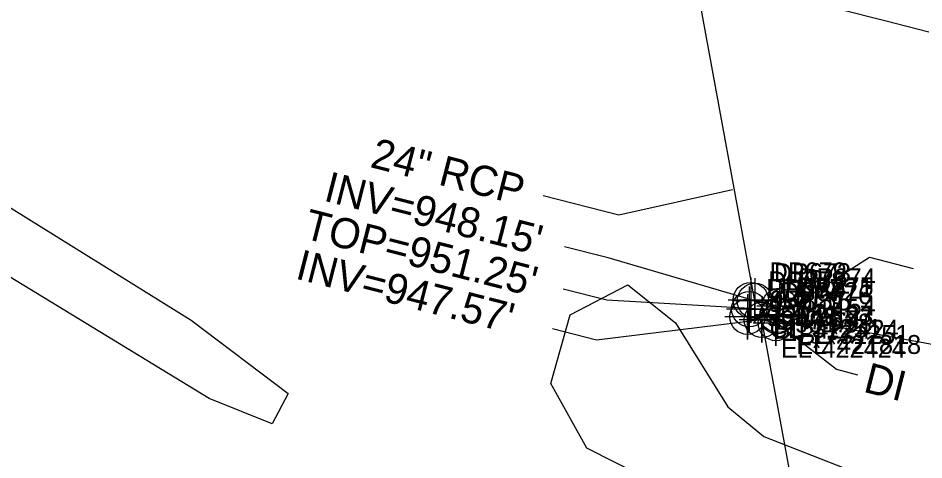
# Model space of a CAD drawing. Extents: x 1182322 to 1186765, y 572295 to 575411.
# Drawn here: x 1184083.8 to 1184203.8, y 574053.4 to 574112 of the extents above; entities that cross this region are included whole.
import ezdxf

# ---------------------------------------------------------------- set-up
doc = ezdxf.new("R2010")
doc.units = 0
for name, color, linetype in [('Exist Roads EOP', 7, 'Continuous'), ('Exist Structure Minor Drop Inlet', 7, 'Continuous'), ('Exist Structure Minor Drop Inlet Cogo Comment', 7, 'Continuous'), ('Exist Structure Minor Drop Inlet Cogo Elevation', 7, 'Continuous'), ('Exist Structure Minor Drop Inlet Cogo Number', 7, 'Continuous'), ('Exist Structure Minor Drop Inlet Cogo Point CELL', 7, 'Continuous'), ('Exist Structure Minor Drop Inlet Leader', 7, 'Continuous'), ('Exist Structure Minor Drop Inlet Text', 7, 'Continuous'), ('Exist Structure Minor Drop Inlet Top Elevation', 7, 'Continuous'), ('Exist Structure Minor Pipes RCP 18 Inch', 7, 'Continuous'), ('Exist Structure Minor Pipes RCP 18 Inch Cogo Comment', 7, 'Continuous'), ('Exist Structure Minor Pipes RCP 18 Inch Cogo Elevation', 7, 'Continuous'), ('Exist Structure Minor Pipes RCP 18 Inch Cogo Number', 7, 'Continuous'), ('Exist Structure Minor Pipes RCP 18 Inch Cogo Point CELL', 7, 'Continuous'), ('Exist Structure Minor Pipes RCP 24 Inch', 7, 'Continuous'), ('Exist Structure Minor Pipes RCP 24 Inch Cogo Comment', 7, 'Continuous'), ('Exist Structure Minor Pipes RCP 24 Inch Cogo Elevation', 7, 'Continuous'), ('Exist Structure Minor Pipes RCP 24 Inch Cogo Number', 7, 'Continuous'), ('Exist Structure Minor Pipes RCP 24 Inch Cogo Point CELL', 7, 'Continuous'), ('Exist Structure Minor Pipes RCP 24 Inch Invert', 7, 'Continuous'), ('Exist Structure Minor Pipes RCP 24 Inch Text', 7, 'Continuous'), ('Exist Vegetation Woods Line', 7, 'Continuous')]:
    doc.layers.add(name, color=color, linetype=linetype)

msp = doc.modelspace()

# ---------------------------------------------------------------- linework, layer by layer
at = {"layer": 'Exist Roads EOP'}
msp.add_lwpolyline([(1184204.46, 574110.1), (1184198.64, 574111.58), (1184192.83, 574113.07), (1184187.02, 574114.55), (1184181.2, 574116.04), (1184175.39, 574117.52), (1184169.58, 574119.01), (1184163.77, 574120.5), (1184157.96, 574121.99), (1184152.15, 574123.49), (1184146.34, 574124.99), (1184140.53, 574126.48), (1184134.72, 574127.98), (1184128.91, 574129.47), (1184123.1, 574130.97), (1184117.29, 574132.47), (1184111.48, 574133.96), (1184105.67, 574135.45), (1184099.86, 574136.95), (1184094.04, 574138.44), (1184088.23, 574139.93), (1184082.42, 574141.43)], dxfattribs=at)
at = {"layer": 'Exist Structure Minor Drop Inlet'}
msp.add_lwpolyline([(1184184.68, 574073.8), (1184184.41, 574072.63), (1184184.19, 574071.56), (1184180.41, 574072.4), (1184180.66, 574073.41), (1184180.85, 574074.6), (1184184.68, 574073.8)], dxfattribs=at)
at = {"layer": 'Exist Structure Minor Drop Inlet Cogo Point CELL'}
for points in [[(1184180.85, 574077.6), (1184180.85, 574071.6), (1184180.85, 574074.6), (1184183.85, 574074.6), (1184177.85, 574074.6)], [(1184184.68, 574076.8), (1184184.68, 574070.8), (1184184.68, 574073.8), (1184187.68, 574073.8), (1184181.68, 574073.8)], [(1184180.66, 574076.41), (1184180.66, 574070.41), (1184180.66, 574073.41), (1184183.66, 574073.41), (1184177.66, 574073.41)], [(1184184.41, 574075.63), (1184184.41, 574069.63), (1184184.41, 574072.63), (1184187.41, 574072.63), (1184181.41, 574072.63)], [(1184180.41, 574075.4), (1184180.41, 574069.4), (1184180.41, 574072.4), (1184183.41, 574072.4), (1184177.41, 574072.4)], [(1184184.19, 574074.56), (1184184.19, 574068.56), (1184184.19, 574071.56), (1184187.19, 574071.56), (1184181.19, 574071.56)]]:
    msp.add_lwpolyline(points, dxfattribs=at)
for centre in [(1184180.85, 574074.6), (1184180.66, 574073.41), (1184184.68, 574073.8), (1184180.41, 574072.4), (1184184.41, 574072.63), (1184184.19, 574071.56)]:
    msp.add_circle(centre, 2.34, dxfattribs=at)
at = {"layer": 'Exist Structure Minor Drop Inlet Leader'}
msp.add_lwpolyline([(1184183.49, 574072.27), (1184192.22, 574065.43), (1184194.99, 574064.72)], dxfattribs=at)
at = {"layer": 'Exist Structure Minor Pipes RCP 18 Inch'}
msp.add_line((1184530.42, 574009.2), (1184184.38, 574072.47), dxfattribs=at)
at = {"layer": 'Exist Structure Minor Pipes RCP 18 Inch Cogo Point CELL'}
msp.add_lwpolyline([(1184184.38, 574075.47), (1184184.38, 574069.47), (1184184.38, 574072.47), (1184187.38, 574072.47), (1184181.38, 574072.47)], dxfattribs=at)
msp.add_circle((1184184.38, 574072.47), 2.34, dxfattribs=at)
at = {"layer": 'Exist Structure Minor Pipes RCP 24 Inch'}
for p, q in [((1184181.41, 574074.49), (1184164.27, 574167.92)), ((1184225.16, 573838.41), (1184182.34, 574071.98))]:
    msp.add_line(p, q, dxfattribs=at)
at = {"layer": 'Exist Structure Minor Pipes RCP 24 Inch Cogo Point CELL'}
for points in [[(1184181.41, 574077.49), (1184181.41, 574071.49), (1184181.41, 574074.49), (1184184.41, 574074.49), (1184178.41, 574074.49)], [(1184182.34, 574074.98), (1184182.34, 574068.98), (1184182.34, 574071.98), (1184185.34, 574071.98), (1184179.34, 574071.98)]]:
    msp.add_lwpolyline(points, dxfattribs=at)
for centre in [(1184181.41, 574074.49), (1184182.34, 574071.98)]:
    msp.add_circle(centre, 2.34, dxfattribs=at)
at = {"layer": 'Exist Structure Minor Pipes RCP 24 Inch Invert'}
for points in [[(1184178.43, 574089.21), (1184163.39, 574085.85), (1184153.34, 574088.42)], [(1184181.41, 574074.49), (1184161.97, 574080.18), (1184156.16, 574081.66)], [(1184184.38, 574072.47), (1184196.58, 574080.27), (1184202.39, 574078.78)], [(1184181.49, 574073.43), (1184161.79, 574074.57), (1184155.98, 574076.06)], [(1184182.34, 574071.98), (1184160.41, 574069.3), (1184154.59, 574070.78)]]:
    msp.add_lwpolyline(points, dxfattribs=at)
at = {"layer": 'Exist Vegetation Woods Line'}
msp.add_lwpolyline([(1184072.89, 574092.97), (1184106.72, 574071.95), (1184119.58, 574062.23), (1184117.44, 574058.22), (1184109.09, 574061.57), (1184067.99, 574086.6), (1184062.29, 574093.54), (1184061.92, 574097.63), (1184063.17, 574098.27), (1184064.87, 574097.95)], close=True, dxfattribs=at)
msp.add_lwpolyline([(1184208.17, 573985.74), (1184189.48, 573993.28), (1184161.23, 574012.19), (1184137.23, 574032.58), (1184132.79, 574039.76), (1184140.09, 574040.66), (1184159.33, 574029.79), (1184170.64, 574022.36), (1184180.07, 574021.59), (1184184.48, 574032.01), (1184188.08, 574041.67), (1184183, 574045.18), (1184170.47, 574049.24), (1184159.13, 574054.97), (1184154.38, 574063.57), (1184156.91, 574072.67), (1184164.55, 574076.64), (1184170.89, 574071.57), (1184177.84, 574060.46), (1184182.61, 574056.51), (1184196.45, 574051.12), (1184210.86, 574049.31), (1184246.83, 574038.51)], dxfattribs=at)

# ---------------------------------------------------------------- texts
at = {"layer": 'Exist Structure Minor Drop Inlet Cogo Comment'}
for s, p in [('CL*31251', (1184183.35, 574069.6)), ('BL*31251', (1184187.18, 574068.8))]:
    msp.add_text(s, height=2.5, dxfattribs=at).set_placement(p)
at = {"layer": 'Exist Structure Minor Drop Inlet Cogo Elevation'}
for s, p in [('951.37', (1184183.35, 574073.35)), ('951.14', (1184183.16, 574072.16)), ('951.54', (1184187.18, 574072.55)), ('951.25', (1184182.91, 574071.15)), ('951.27', (1184186.91, 574071.38)), ('951.38', (1184186.69, 574070.31))]:
    msp.add_text(s, height=2.5, dxfattribs=at).set_placement(p)
at = {"layer": 'Exist Structure Minor Drop Inlet Cogo Number'}
for s, p in [('DP679', (1184183.35, 574077.1)), ('DP678', (1184183.16, 574075.91)), ('DP674', (1184187.18, 574076.3)), ('DP677', (1184182.91, 574074.9)), ('DP675', (1184186.91, 574075.13)), ('DP676', (1184186.69, 574074.06))]:
    msp.add_text(s, height=2.5, dxfattribs=at).set_placement(p)
at = {"layer": 'Exist Structure Minor Drop Inlet Text'}
msp.add_text('DI', height=4, rotation=345.6405, dxfattribs=at).set_placement((1184195.63, 574062.49))
at = {"layer": 'Exist Structure Minor Drop Inlet Top Elevation'}
msp.add_text("TOP=951.25'", height=4, rotation=345.6405, dxfattribs=at).set_placement((1184121.44, 574082.84))
at = {"layer": 'Exist Structure Minor Pipes RCP 18 Inch Cogo Comment'}
msp.add_text('EL*421818', height=2.5, dxfattribs=at).set_placement((1184186.88, 574067.47))
at = {"layer": 'Exist Structure Minor Pipes RCP 18 Inch Cogo Elevation'}
msp.add_text('948.93', height=2.5, dxfattribs=at).set_placement((1184186.88, 574071.22))
at = {"layer": 'Exist Structure Minor Pipes RCP 18 Inch Cogo Number'}
msp.add_text('DP671', height=2.5, dxfattribs=at).set_placement((1184186.88, 574074.97))
at = {"layer": 'Exist Structure Minor Pipes RCP 24 Inch Cogo Comment'}
for s, p in [('BL*422424', (1184183.91, 574069.49)), ('EL*422424', (1184184.84, 574066.98))]:
    msp.add_text(s, height=2.5, dxfattribs=at).set_placement(p)
at = {"layer": 'Exist Structure Minor Pipes RCP 24 Inch Cogo Elevation'}
for s, p in [('948.15', (1184183.91, 574073.24)), ('947.57', (1184184.84, 574070.73))]:
    msp.add_text(s, height=2.5, dxfattribs=at).set_placement(p)
at = {"layer": 'Exist Structure Minor Pipes RCP 24 Inch Cogo Number'}
for s, p in [('DP673', (1184183.91, 574076.99)), ('DP672', (1184184.84, 574074.48))]:
    msp.add_text(s, height=2.5, dxfattribs=at).set_placement(p)
at = {"layer": 'Exist Structure Minor Pipes RCP 24 Inch Invert'}
for s, p in [("INV=948.15'", (1184124.13, 574087.8)), ("INV=947.57'", (1184120.37, 574077.48))]:
    msp.add_text(s, height=4, rotation=345.6405, dxfattribs=at).set_placement(p)
at = {"layer": 'Exist Structure Minor Pipes RCP 24 Inch Text'}
msp.add_text('24" RCP', height=4, rotation=345.6196, dxfattribs=at).set_placement((1184130.28, 574092.25))

doc.saveas('drawing.dxf')
